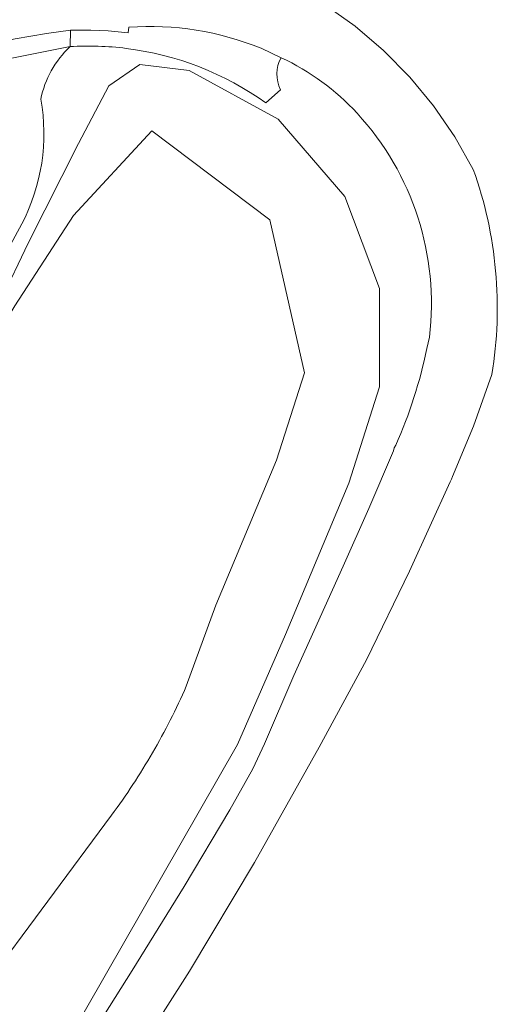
# Model space of a CAD drawing. Extents: x 184422 to 188298, y 343471 to 350189.
# Tile 291 of 513: x 187448 to 187509, y 346782 to 346906. Entities that reach past the tile are written whole.
import ezdxf

# ---------------------------------------------------------------- set-up
doc = ezdxf.new("R2010")
doc.units = 0
for name, color, linetype, lineweight in [('B-WA-GW-TALUD_KRUIN-G', 252, 'Continuous', 18), ('B-WA-OG-TERREIN_CULTUURSCHEIDING-GV', 252, 'Continuous', 18), ('B-WA-OG-WEG-GV', 252, 'Continuous', 18), ('B-WA-VH-VERHARDING_ASFALT-GV', 252, 'Continuous', 18)]:
    doc.layers.add(name, color=color, linetype=linetype, lineweight=lineweight)

msp = doc.modelspace()

# ---------------------------------------------------------------- linework, layer by layer
at = {"layer": 'B-WA-GW-TALUD_KRUIN-G', "flags": 128}
msp.add_lwpolyline([(187442.461, 346756.498), (187475.819, 346814.703), (187481.857, 346828.526), (187489.847, 346847.599), (187493.696, 346859.706), (187493.709, 346872.105), (187489.342, 346883.668), (187480.916, 346893.42), (187469.721, 346899.538), (187463.501, 346900.315), (187459.63, 346897.637), (187455.782, 346890.366), (187449.463, 346877.805), (187446.081, 346870.654), (187430.567, 346841.207)], dxfattribs=at)
msp.add_lwpolyline([(187442.461, 346756.498), (187475.819, 346814.703), (187481.857, 346828.526), (187489.847, 346847.599), (187493.696, 346859.706), (187493.709, 346872.105), (187489.342, 346883.668), (187480.916, 346893.42), (187469.721, 346899.538), (187463.501, 346900.315), (187459.63, 346897.637), (187455.782, 346890.366), (187449.463, 346877.805), (187446.081, 346870.654), (187430.567, 346841.207)], dxfattribs=at)
msp.add_lwpolyline([(187442.461, 346756.498), (187475.819, 346814.703), (187481.857, 346828.526), (187489.847, 346847.599), (187493.696, 346859.706), (187493.709, 346872.105), (187489.342, 346883.668), (187480.916, 346893.42), (187469.721, 346899.538), (187463.501, 346900.315), (187459.63, 346897.637), (187455.782, 346890.366), (187449.463, 346877.805), (187446.081, 346870.654), (187430.567, 346841.207)], dxfattribs=at)
at = {"layer": 'B-WA-OG-TERREIN_CULTUURSCHEIDING-GV', "flags": 128}
for points in [[(187442.461, 346756.498), (187475.819, 346814.703), (187481.857, 346828.526), (187489.847, 346847.599), (187493.696, 346859.706), (187493.709, 346872.105), (187489.342, 346883.668), (187480.916, 346893.42), (187469.721, 346899.538), (187463.501, 346900.315), (187459.63, 346897.637), (187455.782, 346890.366), (187449.463, 346877.805), (187446.081, 346870.654), (187430.567, 346841.207), (187447.79, 346869.903), (187455.166, 346881.287), (187465.022, 346891.962), (187479.869, 346880.751), (187484.229, 346861.487), (187480.735, 346850.497), (187473.072, 346832.206), (187469.367, 346822.008)], [(187442.461, 346756.498), (187475.819, 346814.703), (187481.857, 346828.526), (187489.847, 346847.599), (187493.696, 346859.706), (187493.709, 346872.105), (187489.342, 346883.668), (187480.916, 346893.42), (187469.721, 346899.538), (187463.501, 346900.315), (187459.63, 346897.637), (187455.782, 346890.366), (187449.463, 346877.805), (187446.081, 346870.654), (187430.567, 346841.207), (187447.79, 346869.903), (187455.166, 346881.287), (187465.022, 346891.962), (187479.869, 346880.751), (187484.229, 346861.487), (187480.735, 346850.497), (187473.072, 346832.206), (187469.367, 346822.008)], [(187442.461, 346756.498), (187475.819, 346814.703), (187481.857, 346828.526), (187489.847, 346847.599), (187493.696, 346859.706), (187493.709, 346872.105), (187489.342, 346883.668), (187480.916, 346893.42), (187469.721, 346899.538), (187463.501, 346900.315), (187459.63, 346897.637), (187455.782, 346890.366), (187449.463, 346877.805), (187446.081, 346870.654), (187430.567, 346841.207), (187447.79, 346869.903), (187455.166, 346881.287), (187465.022, 346891.962), (187479.869, 346880.751), (187484.229, 346861.487), (187480.735, 346850.497), (187473.072, 346832.206), (187469.367, 346822.008)], [(187469.367, 346822.008), (187473.072, 346832.206), (187480.735, 346850.497), (187484.229, 346861.487), (187479.869, 346880.751), (187465.022, 346891.962), (187455.166, 346881.287), (187447.79, 346869.903), (187430.567, 346841.207), (187430.247, 346840.602), (187436.729, 346837.389), (187428.581, 346822.107), (187418.689, 346804.087), (187398.553, 346779.15), (187431.273, 346762.27), (187437.861, 346770.641), (187443.858, 346784.144), (187459.956, 346805.779)], [(187469.367, 346822.008), (187473.072, 346832.206), (187480.735, 346850.497), (187484.229, 346861.487), (187479.869, 346880.751), (187465.022, 346891.962), (187455.166, 346881.287), (187447.79, 346869.903), (187430.567, 346841.207), (187430.247, 346840.602), (187436.729, 346837.389), (187428.581, 346822.107), (187418.689, 346804.087), (187398.553, 346779.15), (187431.273, 346762.27), (187437.861, 346770.641), (187443.858, 346784.144), (187459.956, 346805.779)], [(187469.367, 346822.008), (187473.072, 346832.206), (187480.735, 346850.497), (187484.229, 346861.487), (187479.869, 346880.751), (187465.022, 346891.962), (187455.166, 346881.287), (187447.79, 346869.903), (187430.567, 346841.207), (187430.247, 346840.602), (187436.729, 346837.389), (187428.581, 346822.107), (187418.689, 346804.087), (187398.553, 346779.15), (187431.273, 346762.27), (187437.861, 346770.641), (187443.858, 346784.144), (187459.956, 346805.779)], [(187459.956, 346805.779), (187443.858, 346784.144), (187437.861, 346770.641)], [(187459.956, 346805.779), (187443.858, 346784.144), (187437.861, 346770.641)], [(187459.956, 346805.779), (187443.858, 346784.144), (187437.861, 346770.641)]]:
    msp.add_lwpolyline(points, dxfattribs=at)
at = {"layer": 'B-WA-OG-TERREIN_CULTUURSCHEIDING-GV'}
for points in [[(187465.108, 346813.634, 0.0275137), (187469.367, 346822.008)], [(187469.367, 346822.008, -0.0275137), (187465.108, 346813.634)], [(187465.108, 346813.634, 0.0275137), (187469.367, 346822.008)], [(187469.367, 346822.008, -0.0275137), (187465.108, 346813.634)], [(187465.108, 346813.634, 0.0275137), (187469.367, 346822.008)], [(187469.367, 346822.008, -0.0275137), (187465.108, 346813.634)], [(187459.956, 346805.779, 0.0274592), (187465.108, 346813.634)], [(187465.108, 346813.634, -0.0274592), (187459.956, 346805.779)], [(187459.956, 346805.779, 0.0274592), (187465.108, 346813.634)], [(187465.108, 346813.634, -0.0274592), (187459.956, 346805.779)], [(187459.956, 346805.779, 0.0274592), (187465.108, 346813.634)], [(187465.108, 346813.634, -0.0274592), (187459.956, 346805.779)]]:
    msp.add_lwpolyline(points, format="xyb", dxfattribs=at)
at = {"layer": 'B-WA-OG-WEG-GV'}
for points in [[(187454.727, 346902.554, 0.1565821), (187451.051, 346895.927)], [(187454.727, 346902.554, 0.1565821), (187451.051, 346895.927)], [(187454.727, 346902.554, 0.1565821), (187451.051, 346895.927)], [(187461.807, 346902.333, 0.0461855), (187454.727, 346902.554)], [(187461.807, 346902.333, 0.0461855), (187454.727, 346902.554)], [(187461.807, 346902.333, 0.0461855), (187454.727, 346902.554)], [(187479.383, 346895.459, 0.1251625), (187461.807, 346902.333)], [(187479.383, 346895.459, 0.1251625), (187461.807, 346902.333)], [(187479.383, 346895.459, 0.1251625), (187461.807, 346902.333)], [(187481.301, 346901.162, 0.2480298), (187481.226, 346897.134)], [(187481.301, 346901.162, 0.2480298), (187481.226, 346897.134)], [(187481.301, 346901.162, 0.2480298), (187481.226, 346897.134)], [(187490.869, 346894.159, 0.0985478), (187481.301, 346901.162)], [(187490.869, 346894.159, 0.0985478), (187481.301, 346901.162)], [(187490.869, 346894.159, 0.0985478), (187481.301, 346901.162)], [(187451.051, 346895.927, -0.1672444), (187448.65, 346880.231)], [(187451.051, 346895.927, -0.1672444), (187448.65, 346880.231)], [(187451.051, 346895.927, -0.1672444), (187448.65, 346880.231)], [(187499.962, 346865.967, 0.2201689), (187490.869, 346894.159)], [(187499.962, 346865.967, 0.2201689), (187490.869, 346894.159)], [(187499.962, 346865.967, 0.2201689), (187490.869, 346894.159)], [(187495.726, 346852.374, 0.0574643), (187499.626, 346864.566)], [(187495.726, 346852.374, 0.0574643), (187499.626, 346864.566)], [(187495.726, 346852.374, 0.0574643), (187499.626, 346864.566)]]:
    msp.add_lwpolyline(points, format="xyb", dxfattribs=at)
at = {"layer": 'B-WA-OG-WEG-GV', "flags": 128}
for points in [[(187446.081, 346870.654), (187449.463, 346877.805), (187455.782, 346890.366), (187459.63, 346897.637), (187463.501, 346900.315), (187469.721, 346899.538), (187480.916, 346893.42), (187489.342, 346883.668), (187493.709, 346872.105), (187493.696, 346859.706), (187489.847, 346847.599), (187481.857, 346828.526), (187475.819, 346814.703), (187442.461, 346756.498)], [(187446.081, 346870.654), (187449.463, 346877.805), (187455.782, 346890.366), (187459.63, 346897.637), (187463.501, 346900.315), (187469.721, 346899.538), (187480.916, 346893.42), (187489.342, 346883.668), (187493.709, 346872.105), (187493.696, 346859.706), (187489.847, 346847.599), (187481.857, 346828.526), (187475.819, 346814.703), (187442.461, 346756.498)], [(187446.081, 346870.654), (187449.463, 346877.805), (187455.782, 346890.366), (187459.63, 346897.637), (187463.501, 346900.315), (187469.721, 346899.538), (187480.916, 346893.42), (187489.342, 346883.668), (187493.709, 346872.105), (187493.696, 346859.706), (187489.847, 346847.599), (187481.857, 346828.526), (187475.819, 346814.703), (187442.461, 346756.498)], [(187481.226, 346897.134), (187479.383, 346895.459)], [(187481.226, 346897.134), (187479.383, 346895.459)], [(187481.226, 346897.134), (187479.383, 346895.459)], [(187448.65, 346880.231), (187438.281, 346861.164)], [(187448.65, 346880.231), (187438.281, 346861.164)], [(187448.65, 346880.231), (187438.281, 346861.164)], [(187499.626, 346864.566), (187499.962, 346865.967)], [(187499.626, 346864.566), (187499.962, 346865.967)], [(187499.626, 346864.566), (187499.962, 346865.967)], [(187448.995, 346764.673), (187462.537, 346786.213), (187469.089, 346796.785), (187474.848, 346806.449), (187477.727, 346811.602), (187479.206, 346814.768), (187482.903, 346823.361), (187485.476, 346829.054), (187489.118, 346837.128), (187492.332, 346844.379), (187495.444, 346851.676), (187495.551, 346852.038), (187495.726, 346852.374)], [(187448.995, 346764.673), (187462.537, 346786.213), (187469.089, 346796.785), (187474.848, 346806.449), (187477.727, 346811.602), (187479.206, 346814.768), (187482.903, 346823.361), (187485.476, 346829.054), (187489.118, 346837.128), (187492.332, 346844.379), (187495.444, 346851.676), (187495.551, 346852.038), (187495.726, 346852.374)], [(187448.995, 346764.673), (187462.537, 346786.213), (187469.089, 346796.785), (187474.848, 346806.449), (187477.727, 346811.602), (187479.206, 346814.768), (187482.903, 346823.361), (187485.476, 346829.054), (187489.118, 346837.128), (187492.332, 346844.379), (187495.444, 346851.676), (187495.551, 346852.038), (187495.726, 346852.374)]]:
    msp.add_lwpolyline(points, dxfattribs=at)
at = {"layer": 'B-WA-VH-VERHARDING_ASFALT-GV', "flags": 128}
for points in [[(187457.171, 346912.789), (187457.059, 346913.14), (187430.841, 346905.235), (187429.283, 346898.766), (187444.074, 346902.756), (187447.84, 346903.533), (187451.761, 346904.193), (187454.789, 346904.62), (187457.351, 346904.62), (187459.525, 346904.542), (187462.052, 346904.299), (187462.138, 346905.011)], [(187457.171, 346912.789), (187457.059, 346913.14), (187430.841, 346905.235), (187429.283, 346898.766), (187444.074, 346902.756), (187447.84, 346903.533), (187451.761, 346904.193), (187454.789, 346904.62), (187457.351, 346904.62), (187459.525, 346904.542), (187462.052, 346904.299), (187462.138, 346905.011)], [(187457.171, 346912.789), (187457.059, 346913.14), (187430.841, 346905.235), (187429.283, 346898.766), (187444.074, 346902.756), (187447.84, 346903.533), (187451.761, 346904.193), (187454.789, 346904.62), (187457.351, 346904.62), (187459.525, 346904.542), (187462.052, 346904.299), (187462.138, 346905.011)], [(187505.5, 346887.092), (187503.177, 346891.196), (187500.506, 346895.082), (187497.505, 346898.72), (187494.199, 346902.082), (187490.611, 346905.143), (187486.771, 346907.88)], [(187505.5, 346887.092), (187503.177, 346891.196), (187500.506, 346895.082), (187497.505, 346898.72), (187494.199, 346902.082), (187490.611, 346905.143), (187486.771, 346907.88)], [(187505.5, 346887.092), (187503.177, 346891.196), (187500.506, 346895.082), (187497.505, 346898.72), (187494.199, 346902.082), (187490.611, 346905.143), (187486.771, 346907.88)], [(187454.727, 346902.554), (187436.438, 346898.928)], [(187454.727, 346902.554), (187436.438, 346898.928)], [(187454.727, 346902.554), (187436.438, 346898.928)], [(187478.777, 346902.352), (187481.301, 346901.162)], [(187478.777, 346902.352), (187481.301, 346901.162)], [(187478.777, 346902.352), (187481.301, 346901.162)], [(187390.646, 346783.228), (187395.019, 346780.972), (187396.031, 346782.639), (187407.155, 346803.192), (187409.915, 346808.313), (187423.125, 346832.827), (187428.682, 346843.217), (187438.281, 346861.164), (187448.65, 346880.231)], [(187390.646, 346783.228), (187395.019, 346780.972), (187396.031, 346782.639), (187407.155, 346803.192), (187409.915, 346808.313), (187423.125, 346832.827), (187428.682, 346843.217), (187438.281, 346861.164), (187448.65, 346880.231)], [(187390.646, 346783.228), (187395.019, 346780.972), (187396.031, 346782.639), (187407.155, 346803.192), (187409.915, 346808.313), (187423.125, 346832.827), (187428.682, 346843.217), (187438.281, 346861.164), (187448.65, 346880.231)], [(187499.962, 346865.967), (187499.626, 346864.566)], [(187499.962, 346865.967), (187499.626, 346864.566)], [(187499.962, 346865.967), (187499.626, 346864.566)], [(187457.701, 346767.163), (187469.756, 346786.14), (187477.971, 346799.814), (187486.09, 346814.329), (187492.061, 346825.353), (187497.444, 346836.501), (187502.598, 346847.758), (187502.764, 346848.085), (187502.895, 346848.429), (187505.521, 346854.786), (187507.834, 346861.265)], [(187457.701, 346767.163), (187469.756, 346786.14), (187477.971, 346799.814), (187486.09, 346814.329), (187492.061, 346825.353), (187497.444, 346836.501), (187502.598, 346847.758), (187502.764, 346848.085), (187502.895, 346848.429), (187505.521, 346854.786), (187507.834, 346861.265)], [(187457.701, 346767.163), (187469.756, 346786.14), (187477.971, 346799.814), (187486.09, 346814.329), (187492.061, 346825.353), (187497.444, 346836.501), (187502.598, 346847.758), (187502.764, 346848.085), (187502.895, 346848.429), (187505.521, 346854.786), (187507.834, 346861.265)], [(187495.726, 346852.374), (187495.551, 346852.038), (187495.444, 346851.676), (187492.332, 346844.379), (187489.118, 346837.128), (187485.476, 346829.054), (187482.903, 346823.361), (187479.206, 346814.768), (187477.727, 346811.602), (187474.848, 346806.449), (187469.089, 346796.785), (187462.537, 346786.213), (187448.995, 346764.673)], [(187495.726, 346852.374), (187495.551, 346852.038), (187495.444, 346851.676), (187492.332, 346844.379), (187489.118, 346837.128), (187485.476, 346829.054), (187482.903, 346823.361), (187479.206, 346814.768), (187477.727, 346811.602), (187474.848, 346806.449), (187469.089, 346796.785), (187462.537, 346786.213), (187448.995, 346764.673)], [(187495.726, 346852.374), (187495.551, 346852.038), (187495.444, 346851.676), (187492.332, 346844.379), (187489.118, 346837.128), (187485.476, 346829.054), (187482.903, 346823.361), (187479.206, 346814.768), (187477.727, 346811.602), (187474.848, 346806.449), (187469.089, 346796.785), (187462.537, 346786.213), (187448.995, 346764.673)]]:
    msp.add_lwpolyline(points, dxfattribs=at)
at = {"layer": 'B-WA-VH-VERHARDING_ASFALT-GV'}
for points in [[(187462.138, 346905.011, -0.1138719), (187478.777, 346902.352)], [(187462.138, 346905.011, -0.1138719), (187478.777, 346902.352)], [(187462.138, 346905.011, -0.1138719), (187478.777, 346902.352)], [(187451.051, 346895.927, -0.1565821), (187454.727, 346902.554)], [(187451.051, 346895.927, -0.1565821), (187454.727, 346902.554)], [(187451.051, 346895.927, -0.1565821), (187454.727, 346902.554)], [(187481.301, 346901.162, -0.0985478), (187490.869, 346894.159)], [(187481.301, 346901.162, -0.0985478), (187490.869, 346894.159)], [(187481.301, 346901.162, -0.0985478), (187490.869, 346894.159)], [(187448.65, 346880.231, 0.1672444), (187451.051, 346895.927)], [(187448.65, 346880.231, 0.1672444), (187451.051, 346895.927)], [(187448.65, 346880.231, 0.1672444), (187451.051, 346895.927)], [(187490.869, 346894.159, -0.2201689), (187499.962, 346865.967)], [(187490.869, 346894.159, -0.2201689), (187499.962, 346865.967)], [(187490.869, 346894.159, -0.2201689), (187499.962, 346865.967)], [(187507.834, 346861.265, 0.1270708), (187505.5, 346887.092)], [(187507.834, 346861.265, 0.1270708), (187505.5, 346887.092)], [(187507.834, 346861.265, 0.1270708), (187505.5, 346887.092)], [(187499.626, 346864.566, -0.0574643), (187495.726, 346852.374)], [(187499.626, 346864.566, -0.0574643), (187495.726, 346852.374)], [(187499.626, 346864.566, -0.0574643), (187495.726, 346852.374)]]:
    msp.add_lwpolyline(points, format="xyb", dxfattribs=at)
at = {"layer": 'B-WA-VH-VERHARDING_ASFALT-GV', "flags": 128}
msp.add_lwpolyline([(187431.807, 346897.674), (187436.438, 346898.928), (187454.727, 346902.554), (187454.789, 346904.62), (187451.761, 346904.193), (187447.84, 346903.533), (187444.074, 346902.756), (187429.283, 346898.766), (187428.809, 346896.797)], close=True, dxfattribs=at)
msp.add_lwpolyline([(187431.807, 346897.674), (187436.438, 346898.928), (187454.727, 346902.554), (187454.789, 346904.62), (187451.761, 346904.193), (187447.84, 346903.533), (187444.074, 346902.756), (187429.283, 346898.766), (187428.809, 346896.797)], close=True, dxfattribs=at)
msp.add_lwpolyline([(187431.807, 346897.674), (187436.438, 346898.928), (187454.727, 346902.554), (187454.789, 346904.62), (187451.761, 346904.193), (187447.84, 346903.533), (187444.074, 346902.756), (187429.283, 346898.766), (187428.809, 346896.797)], close=True, dxfattribs=at)

doc.saveas('drawing.dxf')
